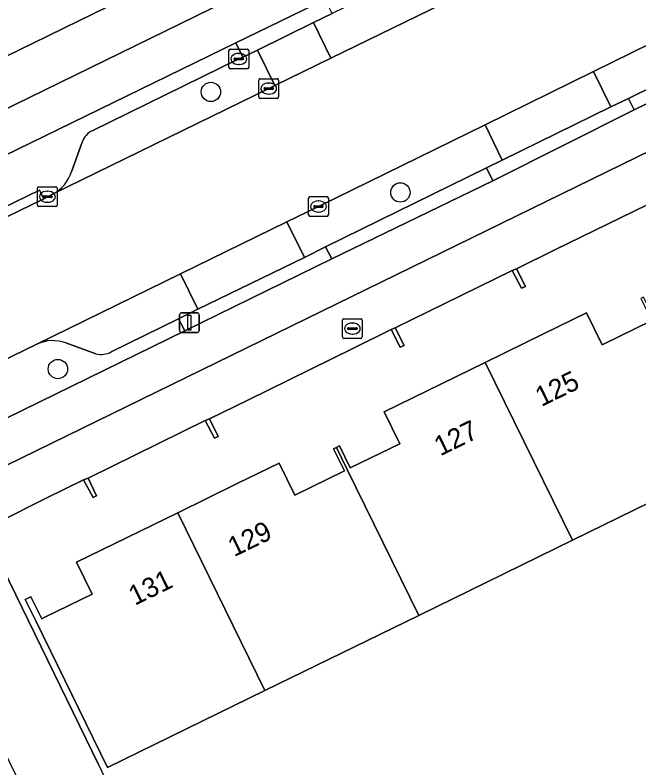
# Model space of a CAD drawing. Extents: x 160455 to 162082, y 388339 to 389736.
# Drawn here: x 160955.68 to 160987.25, y 389084.3 to 389122.42 of the extents above; entities that cross this region are included whole.
import ezdxf

# ---------------------------------------------------------------- set-up
doc = ezdxf.new("R2010")
doc.units = 0
for name, color, linetype in [('IMGEO_Boom', 7, 'Continuous'), ('IMGEO_Brandkraan', 7, 'Continuous'), ('IMGEO_Erf', 7, 'Continuous'), ('IMGEO_Fietspad_gesloten', 7, 'Continuous'), ('IMGEO_Kolk', 7, 'Continuous'), ('IMGEO_Lichtmast', 7, 'Continuous'), ('IMGEO_Pand', 7, 'Continuous'), ('IMGEO_Pand_nummerreeks', 7, 'Continuous'), ('IMGEO_Parkeervlak_open', 7, 'Continuous'), ('IMGEO_Rijbaan_lokaal_gesloten', 7, 'Continuous'), ('IMGEO_Rijbaan_lokaal_open', 7, 'Continuous'), ('IMGEO_Verkeerseiland_open', 7, 'Continuous'), ('IMGEO_Voetpad_open', 7, 'Continuous')]:
    doc.layers.add(name, color=color, linetype=linetype)

msp = doc.modelspace()

# ---------------------------------------------------------------- linework, layer by layer
at = {"layer": 'IMGEO_Boom'}
for centre in [(160965.591, 389118.526), (160975.178, 389113.435), (160957.851, 389104.494)]:
    msp.add_circle(centre, 0.489, dxfattribs=at)
at = {"layer": 'IMGEO_Brandkraan'}
for p, q in [((160972.247, 389106.118), (160972.247, 389106.97)), ((160972.322, 389107.044), (160973.174, 389107.044)), ((160973.248, 389106.97), (160973.248, 389106.118)), ((160972.506, 389106.538), (160972.506, 389106.55)), ((160972.944, 389106.501), (160972.546, 389106.501)), ((160972.549, 389106.587), (160972.947, 389106.587)), ((160972.735, 389106.824), (160972.76, 389106.824)), ((160972.99, 389106.55), (160972.99, 389106.538)), ((160972.758, 389106.264), (160972.733, 389106.264)), ((160973.174, 389106.044), (160972.322, 389106.044))]:
    msp.add_line(p, q, dxfattribs=at)
for points in [[(160972.247, 389106.118), (160972.247, 389106.97)], [(160972.322, 389107.044), (160973.174, 389107.044)], [(160973.248, 389106.97), (160973.248, 389106.118)], [(160973.174, 389106.044), (160972.322, 389106.044)]]:
    msp.add_lwpolyline(points, dxfattribs=at)
for centre, radius, start, end in [((160972.324, 389106.968), 0.0765, 91.552, 178.448), ((160972.324, 389106.968), 0.0765, 91.552, 178.448), ((160973.172, 389106.968), 0.0765, 1.552, 88.448), ((160973.172, 389106.968), 0.0765, 1.552, 88.448), ((160972.546, 389106.547), 0.0403, 85.8775, 175.7526), ((160972.543, 389106.537), 0.0366, 178.938, 274.7102), ((160972.947, 389106.544), 0.043, 264.8664, 352.4533), ((160972.951, 389106.549), 0.0386, 1.7309, 96.639), ((160972.324, 389106.12), 0.0765, 181.552, 268.448), ((160972.324, 389106.12), 0.0765, 181.552, 268.448), ((160973.172, 389106.12), 0.0765, 271.552, 358.448), ((160973.172, 389106.12), 0.0765, 271.552, 358.448)]:
    msp.add_arc(centre, radius, start, end, dxfattribs=at)
for centre, major_axis, ratio, start_param, end_param in [((160972.734, 389106.544), (-0.387, 0.002), 0.722429, 4.712389, 7.853982), ((160972.759, 389106.544), (-0.39, 0.002), 0.717154, 1.570796, 4.712389)]:
    msp.add_ellipse(centre, major_axis=major_axis, ratio=ratio, start_param=start_param, end_param=end_param, dxfattribs=at)
at = {"layer": 'IMGEO_Erf'}
for points in [[(160954.38, 389119.906), (161000, 389142.24), (161005.846, 389145.102)], [(160988.316, 389113.131), (160982.997, 389110.525), (160981.053, 389109.571), (160981.509, 389108.67), (160981.298, 389108.582), (160980.841, 389109.482), (160974.908, 389106.587), (160975.375, 389105.692), (160975.165, 389105.6), (160974.716, 389106.493), (160972.777, 389105.54), (160967.457, 389102.923), (160965.516, 389101.969), (160965.968, 389101.082), (160965.766, 389100.989), (160965.304, 389101.887), (160959.375, 389098.974), (160959.805, 389098.083), (160959.629, 389097.987), (160959.152, 389098.888), (160957.231, 389097.933), (160954.835, 389096.742)], [(160991.64, 389099.62), (160983.885, 389095.827), (160976.104, 389092.021), (160968.322, 389088.214), (160960.361, 389084.32), (160956.746, 389091.709), (160956.201, 389092.823), (160956.489, 389092.964), (160957.034, 389091.85), (160957.189, 389091.926), (160959.582, 389093.097), (160958.792, 389094.713), (160963.917, 389097.221), (160966.924, 389098.692), (160969.042, 389099.729), (160969.832, 389098.113), (160972.347, 389099.344), (160971.802, 389100.458), (160971.944, 389100.527), (160972.09, 389100.599), (160972.635, 389099.485), (160975.146, 389100.714), (160974.355, 389102.33), (160976.533, 389103.395), (160979.471, 389104.833), (160982.452, 389106.292), (160984.587, 389107.337), (160985.378, 389105.721), (160987.893, 389106.952)], [(160954.083, 389096.393), (160959.906, 389084.474), (160960.055, 389084.17)]]:
    msp.add_lwpolyline(points, dxfattribs=at)
at = {"layer": 'IMGEO_Fietspad_gesloten'}
for points in [[(161132.774, 389204.546), (161021.386, 389150.057), (161000, 389139.59), (160954.879, 389117.505), (160945.498, 389112.928), (160870.289, 389076.234), (160871.246, 389074.304)], [(160880.025, 389062.593), (160880.727, 389062.923), (160880.823, 389062.983), (160887.13, 389066.302), (160887.362, 389066.396), (160952.948, 389098.503), (160952.979, 389098.518), (161000, 389121.514), (161017.317, 389129.87), (161019.165, 389130.759), (161024.136, 389133.21), (161025.633, 389133.947), (161101.935, 389171.343), (161108.768, 389174.685)], [(160886.826, 389081.919), (160891.38, 389084.132), (160903.962, 389090.272), (160908.485, 389092.485), (160920.544, 389098.366), (160925.18, 389100.645), (160925.576, 389100.84), (160930.122, 389103.065), (160946.471, 389111.055), (160955.141, 389115.292), (160966.849, 389121.003), (160971.38, 389123.215), (160987.298, 389131.006), (160991.819, 389133.233), (160993.563, 389134.097), (160998.123, 389136.322), (161000, 389137.241), (161022.415, 389148.216), (161034.364, 389154.051)], [(161038.503, 389142.807), (161022.312, 389134.786), (161018.891, 389133.125), (161002.774, 389125.345), (161000, 389123.98), (160995.416, 389121.725), (160987.013, 389117.611), (160979.848, 389114.031), (160971.706, 389110.072), (160964.265, 389106.425), (160951.993, 389100.418), (160947.461, 389098.2), (160943.13, 389096.054), (160934.456, 389091.81), (160927.26, 389088.286), (160919.131, 389084.31), (160911.76, 389080.708), (160903.897, 389076.869), (160896.629, 389073.3), (160886.522, 389068.375), (160883.92, 389067.118), (160882.783, 389066.551)]]:
    msp.add_lwpolyline(points, dxfattribs=at)
at = {"layer": 'IMGEO_Kolk'}
for p, q in [((160966.504, 389119.767), (160966.504, 389120.619)), ((160966.579, 389120.693), (160967.431, 389120.693)), ((160967.505, 389120.619), (160967.505, 389119.767)), ((160966.806, 389120.236), (160967.204, 389120.236)), ((160966.992, 389120.473), (160967.017, 389120.473)), ((160966.763, 389120.187), (160966.763, 389120.199)), ((160967.201, 389120.15), (160966.803, 389120.15)), ((160967.015, 389119.913), (160966.99, 389119.913)), ((160967.247, 389120.199), (160967.247, 389120.187)), ((160967.431, 389119.693), (160966.579, 389119.693)), ((160968.014, 389118.27), (160968.014, 389119.122)), ((160968.089, 389119.196), (160968.941, 389119.196)), ((160969.015, 389119.122), (160969.015, 389118.27)), ((160968.273, 389118.69), (160968.273, 389118.702)), ((160968.316, 389118.739), (160968.714, 389118.739)), ((160968.502, 389118.976), (160968.527, 389118.976)), ((160968.757, 389118.702), (160968.757, 389118.69)), ((160968.711, 389118.653), (160968.313, 389118.653)), ((160968.525, 389118.416), (160968.5, 389118.416)), ((160968.941, 389118.196), (160968.089, 389118.196)), ((160956.82, 389112.792), (160956.82, 389113.644)), ((160956.895, 389113.718), (160957.747, 389113.718)), ((160957.308, 389113.498), (160957.333, 389113.498)), ((160957.821, 389113.644), (160957.821, 389112.792)), ((160957.079, 389113.212), (160957.079, 389113.224)), ((160957.517, 389113.175), (160957.119, 389113.175)), ((160957.122, 389113.261), (160957.52, 389113.261)), ((160957.563, 389113.224), (160957.563, 389113.212)), ((160970.535, 389112.297), (160970.535, 389113.149)), ((160970.61, 389113.223), (160971.462, 389113.223)), ((160971.023, 389113.003), (160971.048, 389113.003)), ((160971.536, 389113.149), (160971.536, 389112.297)), ((160957.747, 389112.718), (160956.895, 389112.718)), ((160957.331, 389112.938), (160957.306, 389112.938)), ((160970.794, 389112.717), (160970.794, 389112.729)), ((160971.232, 389112.68), (160970.834, 389112.68)), ((160970.837, 389112.766), (160971.235, 389112.766)), ((160971.278, 389112.729), (160971.278, 389112.717)), ((160971.462, 389112.223), (160970.61, 389112.223)), ((160971.046, 389112.443), (160971.021, 389112.443))]:
    msp.add_line(p, q, dxfattribs=at)
for points in [[(160966.504, 389119.767), (160966.504, 389120.619)], [(160966.579, 389120.693), (160967.431, 389120.693)], [(160967.505, 389120.619), (160967.505, 389119.767)], [(160967.431, 389119.693), (160966.579, 389119.693)], [(160968.014, 389118.27), (160968.014, 389119.122)], [(160968.089, 389119.196), (160968.941, 389119.196)], [(160969.015, 389119.122), (160969.015, 389118.27)], [(160968.941, 389118.196), (160968.089, 389118.196)], [(160956.82, 389112.792), (160956.82, 389113.644)], [(160956.895, 389113.718), (160957.747, 389113.718)], [(160957.821, 389113.644), (160957.821, 389112.792)], [(160970.535, 389112.297), (160970.535, 389113.149)], [(160970.61, 389113.223), (160971.462, 389113.223)], [(160971.536, 389113.149), (160971.536, 389112.297)], [(160957.747, 389112.718), (160956.895, 389112.718)], [(160971.462, 389112.223), (160970.61, 389112.223)]]:
    msp.add_lwpolyline(points, dxfattribs=at)
for centre, radius, start, end in [((160966.581, 389120.617), 0.0765, 91.552, 178.448), ((160966.581, 389120.617), 0.0765, 91.552, 178.448), ((160967.429, 389120.617), 0.0765, 1.552, 88.448), ((160967.429, 389120.617), 0.0765, 1.552, 88.448), ((160966.803, 389120.196), 0.0403, 85.8775, 175.7526), ((160967.208, 389120.198), 0.0386, 1.7309, 96.639), ((160966.8, 389120.186), 0.0366, 178.938, 274.7102), ((160967.204, 389120.193), 0.043, 264.8664, 352.4533), ((160966.581, 389119.769), 0.0765, 181.552, 268.448), ((160966.581, 389119.769), 0.0765, 181.552, 268.448), ((160967.429, 389119.769), 0.0765, 271.552, 358.448), ((160967.429, 389119.769), 0.0765, 271.552, 358.448), ((160968.091, 389119.12), 0.0765, 91.552, 178.448), ((160968.091, 389119.12), 0.0765, 91.552, 178.448), ((160968.939, 389119.12), 0.0765, 1.552, 88.448), ((160968.939, 389119.12), 0.0765, 1.552, 88.448), ((160968.313, 389118.699), 0.0403, 85.8775, 175.7526), ((160968.31, 389118.689), 0.0366, 178.938, 274.7102), ((160968.714, 389118.696), 0.043, 264.8664, 352.4533), ((160968.718, 389118.701), 0.0386, 1.7309, 96.639), ((160968.091, 389118.272), 0.0765, 181.552, 268.448), ((160968.091, 389118.272), 0.0765, 181.552, 268.448), ((160968.939, 389118.272), 0.0765, 271.552, 358.448), ((160968.939, 389118.272), 0.0765, 271.552, 358.448), ((160956.897, 389113.642), 0.0765, 91.552, 178.448), ((160956.897, 389113.642), 0.0765, 91.552, 178.448), ((160957.745, 389113.642), 0.0765, 1.552, 88.448), ((160957.745, 389113.642), 0.0765, 1.552, 88.448), ((160957.119, 389113.221), 0.0403, 85.8775, 175.7526), ((160957.116, 389113.211), 0.0366, 178.938, 274.7102), ((160957.52, 389113.218), 0.043, 264.8664, 352.4533), ((160957.524, 389113.223), 0.0386, 1.7309, 96.639), ((160970.612, 389113.147), 0.0765, 91.552, 178.448), ((160970.612, 389113.147), 0.0765, 91.552, 178.448), ((160971.46, 389113.147), 0.0765, 1.552, 88.448), ((160971.46, 389113.147), 0.0765, 1.552, 88.448), ((160956.897, 389112.794), 0.0765, 181.552, 268.448), ((160956.897, 389112.794), 0.0765, 181.552, 268.448), ((160957.745, 389112.794), 0.0765, 271.552, 358.448), ((160957.745, 389112.794), 0.0765, 271.552, 358.448), ((160970.834, 389112.726), 0.0403, 85.8775, 175.7526), ((160970.831, 389112.716), 0.0366, 178.938, 274.7102), ((160971.235, 389112.723), 0.043, 264.8664, 352.4533), ((160971.239, 389112.728), 0.0386, 1.7309, 96.639), ((160970.612, 389112.299), 0.0765, 181.552, 268.448), ((160970.612, 389112.299), 0.0765, 181.552, 268.448), ((160971.46, 389112.299), 0.0765, 271.552, 358.448), ((160971.46, 389112.299), 0.0765, 271.552, 358.448)]:
    msp.add_arc(centre, radius, start, end, dxfattribs=at)
for centre, major_axis, ratio, start_param, end_param in [((160966.991, 389120.193), (-0.387, 0.002), 0.722429, 4.712389, 7.853982), ((160967.016, 389120.193), (-0.39, 0.002), 0.717154, 1.570796, 4.712389), ((160968.501, 389118.696), (-0.387, 0.002), 0.722429, 4.712389, 7.853982), ((160968.526, 389118.696), (-0.39, 0.002), 0.717154, 1.570796, 4.712389), ((160957.307, 389113.218), (-0.387, 0.002), 0.722429, 4.712389, 7.853982), ((160957.332, 389113.218), (-0.39, 0.002), 0.717154, 1.570796, 4.712389), ((160971.022, 389112.723), (-0.387, 0.002), 0.722429, 4.712389, 7.853982), ((160971.047, 389112.723), (-0.39, 0.002), 0.717154, 1.570796, 4.712389)]:
    msp.add_ellipse(centre, major_axis=major_axis, ratio=ratio, start_param=start_param, end_param=end_param, dxfattribs=at)
at = {"layer": 'IMGEO_Lichtmast'}
for p, q in [((160964.106, 389107.341), (160964.896, 389107.341)), ((160964.896, 389107.341), (160964.106, 389107.341)), ((160964.006, 389106.441), (160964.006, 389107.241)), ((160964.006, 389107.241), (160964.006, 389106.441)), ((160964.996, 389107.241), (160964.996, 389106.441)), ((160964.996, 389106.441), (160964.996, 389107.241)), ((160964.896, 389106.341), (160964.106, 389106.341)), ((160964.106, 389106.341), (160964.896, 389106.341))]:
    msp.add_line(p, q, dxfattribs=at)
msp.add_lwpolyline([(160964.426, 389107.216), (160964.576, 389107.216), (160964.576, 389106.466), (160964.426, 389106.466), (160964.426, 389107.216)], dxfattribs=at)
for centre, start, end in [((160964.106, 389107.241), 90, 180), ((160964.106, 389107.241), 90, 180), ((160964.896, 389107.241), 0, 90), ((160964.896, 389107.241), 360, 90), ((160964.106, 389106.441), 180, 270), ((160964.106, 389106.441), 180, 270), ((160964.896, 389106.441), 270, 0), ((160964.896, 389106.441), 270, 0)]:
    msp.add_arc(centre, 0.1, start, end, dxfattribs=at)
at = {"layer": 'IMGEO_Pand'}
for points in [[(160981.298, 389108.582), (160981.509, 389108.67), (160981.053, 389109.571), (160980.841, 389109.482)], [(160983.885, 389095.827), (160991.64, 389099.62), (160988.026, 389107.017), (160987.481, 389108.132), (160987.348, 389108.067), (160987.893, 389106.952), (160985.378, 389105.721), (160984.587, 389107.337), (160982.452, 389106.292), (160979.471, 389104.833)], [(160974.716, 389106.493), (160975.165, 389105.6), (160975.375, 389105.692), (160974.908, 389106.587)], [(160983.885, 389095.827), (160979.471, 389104.833), (160976.533, 389103.395), (160974.355, 389102.33), (160975.146, 389100.714), (160972.635, 389099.485), (160972.09, 389100.599), (160971.944, 389100.527), (160972.489, 389099.413), (160976.104, 389092.021)], [(160965.766, 389100.989), (160965.968, 389101.082), (160965.516, 389101.969), (160965.304, 389101.887)], [(160971.944, 389100.527), (160971.802, 389100.458), (160972.347, 389099.344), (160969.832, 389098.113), (160969.042, 389099.729), (160966.924, 389098.692), (160963.917, 389097.221), (160968.322, 389088.214), (160976.104, 389092.021), (160972.489, 389099.413)], [(160959.375, 389098.974), (160959.152, 389098.888), (160959.629, 389097.987), (160959.805, 389098.083)], [(160963.917, 389097.221), (160958.792, 389094.713), (160959.582, 389093.097), (160957.189, 389091.926), (160957.034, 389091.85), (160956.489, 389092.964), (160956.201, 389092.823), (160956.746, 389091.709), (160960.361, 389084.32), (160968.322, 389088.214)]]:
    msp.add_lwpolyline(points, close=True, dxfattribs=at)
at = {"layer": 'IMGEO_Parkeervlak_open'}
for points in [[(160986.694, 389127.567), (160989.254, 389128.824), (160988.363, 389130.619), (160987.655, 389130.267), (160985.892, 389129.398), (160971.727, 389122.493), (160970.786, 389122.033), (160971.666, 389120.232)], [(160995.113, 389122.34), (160996.063, 389122.806), (160995.188, 389124.589), (160989.824, 389121.957), (160984.95, 389119.562), (160985.83, 389117.766), (160986.717, 389118.2)], [(160985.83, 389117.766), (160984.95, 389119.562), (160979.459, 389116.863), (160980.334, 389115.076)], [(160979.541, 389114.688), (160980.334, 389115.076), (160979.459, 389116.863), (160971.036, 389112.724), (160969.442, 389111.944), (160970.319, 389110.15), (160971.393, 389110.675)], [(160970.319, 389110.15), (160969.442, 389111.944), (160964.059, 389109.31), (160964.935, 389107.519)]]:
    msp.add_lwpolyline(points, close=True, dxfattribs=at)
for points in [[(160968.515, 389118.694), (160968.828, 389118.847), (160967.949, 389120.647), (160967.21, 389120.286), (160967.006, 389120.192), (160959.593, 389116.56)], [(160957.606, 389113.357), (160968.515, 389118.694)], [(160959.078, 389115.986), (160958.535, 389114.485)], [(160964.059, 389109.31), (160956.791, 389105.754)], [(160960.549, 389105.361), (160963.953, 389107.039), (160964.935, 389107.519), (160964.059, 389109.31)], [(160958.257, 389105.819), (160959.769, 389105.262)]]:
    msp.add_lwpolyline(points, dxfattribs=at)
for centre, radius, start, end in [((160960, 389115.677), 0.973, 114.7493, 161.453), ((160956.729, 389115.026), 1.885, 297.719, 343.3325), ((160957.603, 389104.013), 1.921, 70.0873, 114.9902), ((160960.02, 389106.403), 1.169, 257.5794, 296.8875)]:
    msp.add_arc(centre, radius, start, end, dxfattribs=at)
at = {"layer": 'IMGEO_Rijbaan_lokaal_gesloten'}
for points in [[(161036.476, 389151.927), (161026.21, 389146.919), (161024.536, 389146.099), (161023.635, 389145.669), (161010.076, 389139.031), (161008.623, 389138.308), (161007.756, 389137.887), (161003.229, 389135.688), (161000, 389134.102), (160998.46, 389133.346), (160995.422, 389131.854), (160992.181, 389130.262), (160989.254, 389128.824), (160986.694, 389127.567), (160971.666, 389120.232), (160968.828, 389118.847), (160968.515, 389118.694), (160957.606, 389113.357), (160957.132, 389113.109), (160947.771, 389108.55)], [(160954.949, 389104.863), (160956.791, 389105.754), (160964.059, 389109.31), (160969.442, 389111.944), (160971.036, 389112.724), (160979.459, 389116.863), (160984.95, 389119.562), (160989.824, 389121.957), (160995.188, 389124.589), (161000, 389126.95)]]:
    msp.add_lwpolyline(points, dxfattribs=at)
at = {"layer": 'IMGEO_Rijbaan_lokaal_open'}
msp.add_lwpolyline([(160970.786, 389122.033), (160967.949, 389120.647), (160968.828, 389118.847), (160971.666, 389120.232)], close=True, dxfattribs=at)
at = {"layer": 'IMGEO_Verkeerseiland_open'}
for points in [[(160970.786, 389122.033), (160971.727, 389122.493), (160971.38, 389123.215), (160966.849, 389121.003), (160967.21, 389120.286), (160967.949, 389120.647)], [(160995.113, 389122.34), (160986.717, 389118.2), (160987.013, 389117.611), (160995.416, 389121.725)], [(160987.013, 389117.611), (160986.717, 389118.2), (160985.83, 389117.766), (160980.334, 389115.076), (160979.541, 389114.688), (160979.848, 389114.031)], [(160971.706, 389110.072), (160979.848, 389114.031), (160979.541, 389114.688), (160971.393, 389110.675)], [(160947.541, 389108.992), (160943.088, 389106.823), (160943.306, 389106.375), (160947.771, 389108.55), (160957.132, 389113.109), (160956.914, 389113.558)], [(160971.706, 389110.072), (160971.393, 389110.675), (160970.319, 389110.15), (160964.935, 389107.519), (160963.953, 389107.039), (160964.265, 389106.425)]]:
    msp.add_lwpolyline(points, close=True, dxfattribs=at)
for points in [[(160959.593, 389116.56), (160967.006, 389120.192), (160967.21, 389120.286), (160966.849, 389121.003), (160955.141, 389115.292), (160946.471, 389111.055), (160930.122, 389103.065), (160930.487, 389102.312), (160930.698, 389102.399), (160938.067, 389106.034)], [(160958.535, 389114.485), (160959.078, 389115.986)], [(160941.717, 389105.601), (160943.306, 389106.375), (160943.088, 389106.823), (160947.541, 389108.992), (160956.914, 389113.558), (160957.132, 389113.109), (160957.606, 389113.357)], [(160946.859, 389100.324), (160947.516, 389098.972), (160947.181, 389098.8), (160947.461, 389098.2), (160951.993, 389100.418), (160964.265, 389106.425), (160963.953, 389107.039), (160960.549, 389105.361)], [(160956.791, 389105.754), (160954.949, 389104.863), (160955.169, 389104.415), (160950.986, 389102.358), (160950.738, 389102.236), (160950.518, 389102.684), (160947.089, 389100.99), (160946.993, 389100.943)], [(160959.769, 389105.262), (160958.257, 389105.819)]]:
    msp.add_lwpolyline(points, dxfattribs=at)
for centre, radius, start, end in [((160960, 389115.677), 0.973, 114.7493, 161.453), ((160956.729, 389115.026), 1.885, 297.719, 343.3325), ((160957.603, 389104.013), 1.921, 70.0873, 114.9902), ((160960.02, 389106.403), 1.169, 257.5794, 296.8875)]:
    msp.add_arc(centre, radius, start, end, dxfattribs=at)
at = {"layer": 'IMGEO_Voetpad_open'}
for points in [[(161071.786, 389177.392), (161020.875, 389152.458), (161017.961, 389151.026), (161016.172, 389150.172), (161015.812, 389149.978), (161015.611, 389149.888), (161010.953, 389147.606), (161010.567, 389147.428), (161008.769, 389146.547), (161005.924, 389145.135), (161005.846, 389145.102), (161000, 389142.24), (160954.38, 389119.906), (160954.31, 389119.868), (160951.495, 389118.501), (160949.72, 389117.617), (160949.62, 389117.568), (160944.406, 389115.031), (160945.498, 389112.928), (160954.879, 389117.505), (161000, 389139.59), (161021.386, 389150.057), (161132.774, 389204.546)], [(161019.165, 389130.759), (161017.317, 389129.87), (161000, 389121.514), (160952.979, 389098.518), (160952.948, 389098.503), (160887.362, 389066.396)], [(160954.835, 389096.742), (160957.231, 389097.933), (160959.152, 389098.888), (160959.375, 389098.974), (160965.304, 389101.887), (160965.516, 389101.969), (160967.457, 389102.923), (160972.777, 389105.54), (160974.716, 389106.493), (160974.908, 389106.587), (160980.841, 389109.482), (160981.053, 389109.571), (160982.997, 389110.525), (160988.316, 389113.131)]]:
    msp.add_lwpolyline(points, dxfattribs=at)
msp.add_lwpolyline([(160969.342, 389065.142), (160966.785, 389070.394), (160966.213, 389071.59), (160960.055, 389084.17), (160959.906, 389084.474), (160954.083, 389096.393), (160950.528, 389094.661), (160952.872, 389089.754), (160962.595, 389069.818), (160963.192, 389068.594), (160967.437, 389059.983), (160974.68, 389045.11), (160978.423, 389046.942), (160977.296, 389049.303), (160976.208, 389051.135), (160975.756, 389052.06), (160970.636, 389062.482)], close=True, dxfattribs=at)

# ---------------------------------------------------------------- texts
at = {"layer": 'IMGEO_Pand_nummerreeks'}
for s, rotation, p in [('125', 26.0747, (160982.315, 389102.573)), ('127', 26.0747, (160977.199, 389100.07)), ('129', 26.0755, (160966.765, 389094.963)), ('131', 26.0755, (160961.742, 389092.505))]:
    msp.add_text(s, height=1, rotation=rotation, dxfattribs=at).set_placement(p)

doc.saveas('drawing.dxf')
